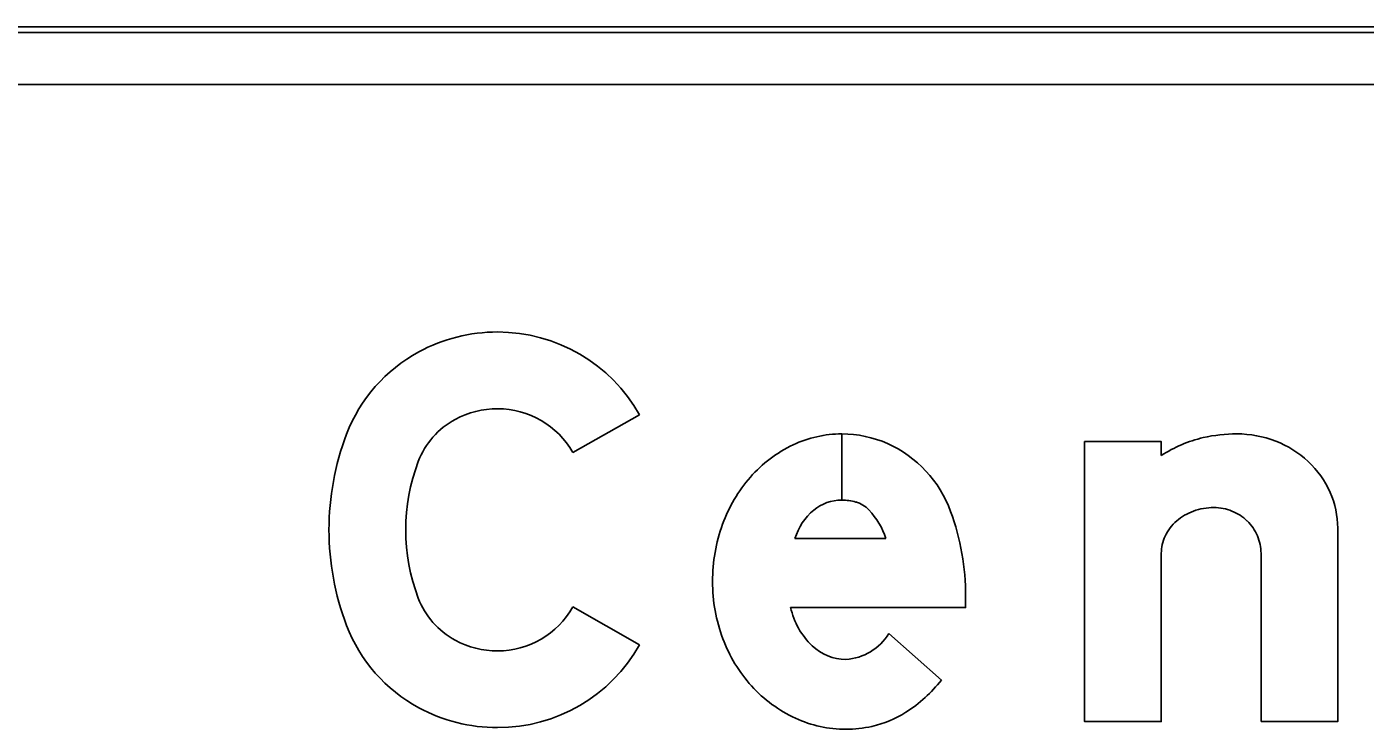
# Model space of a CAD drawing. Extents: x 1806251 to 1809821, y 414895 to 422886.
# Drawn here: x 1809677.8023 to 1809678.2664, y 415022.5574 to 415022.801 of the extents above; entities that cross this region are included whole.
import ezdxf

# ---------------------------------------------------------------- set-up
doc = ezdxf.new("R2010")
doc.units = 0
for name, color, linetype in [('GSBWFILL', 7, 'Continuous'), ('GSCOLORFILL', 7, 'Continuous'), ('GSOUTLINE', 7, 'Continuous')]:
    doc.layers.add(name, color=color, linetype=linetype)

msp = doc.modelspace()

# ---------------------------------------------------------------- linework, layer by layer
at = {"layer": 'GSBWFILL'}
for p, q in [((1809678.566, 415022.801), (1809676.625, 415022.801)), ((1809676.625, 415022.781), (1809678.566, 415022.781)), ((1809678.0849, 415022.65982), (1809678.0849, 415022.63688)), ((1809678.0849, 415022.63688), (1809678.0849, 415022.65982)), ((1809678.06867, 415022.62355), (1809678.10018, 415022.62355)), ((1809678.23026, 415022.61841), (1809678.23026, 415022.56007)), ((1809678.10124, 415022.5906), (1809678.11945, 415022.57448))]:
    msp.add_line(p, q, dxfattribs=at)
for points in [[(1809678.0148, 415022.66646), (1809677.99166, 415022.65334)], [(1809678.19568, 415022.65236), (1809678.19568, 415022.65716), (1809678.16908, 415022.65716), (1809678.16908, 415022.56007), (1809678.19568, 415022.56007), (1809678.19568, 415022.61841)], [(1809678.23026, 415022.56007), (1809678.25686, 415022.56007), (1809678.25686, 415022.62716)], [(1809678.12785, 415022.6034), (1809678.12785, 415022.59961), (1809678.06715, 415022.59961)], [(1809677.99166, 415022.5998), (1809678.0148, 415022.58669)]]:
    msp.add_lwpolyline(points, dxfattribs=at)
for centre, major_axis, ratio, start_param, end_param in [((1809677.96553, 415022.63769), (0, 0.05748), 0.999994, 0, 0.495249), ((1809677.96553, 415022.63853), (0, 0.05663), 0.999994, 5.228016, 6.283185), ((1809677.96413, 415022.64028), (0, 0.05453), 0.999994, 0.495249, 1.205818), ((1809677.96553, 415022.63769), (0, 0.03088), 0.999994, 0, 0.495249), ((1809677.96553, 415022.63853), (0, 0.03003), 0.999994, 5.228016, 6.283185), ((1809677.96413, 415022.64028), (0, 0.02793), 0.999994, 0.495249, 1.205818), ((1809678.00002, 415022.62657), (0, 0.09294), 0.999994, 1.205818, 1.935775), ((1809678.0876, 415022.61471), (0, 0.04572), 0.999993, 0.44196, 0.851746), ((1809678.0849, 415022.62043), (0, 0.03939), 0.999993, 0, 0.44196), ((1809678.0849, 415022.62043), (0, 0.03939), 0.999993, 5.868518, 6.283016), ((1809678.0839, 415022.61886), (0, 0.04123), 0.999993, 5.061282, 5.861635), ((1809678.22141, 415022.61196), (0, 0.0479), 0.999993, 0.235088, 0.567132), ((1809678.22187, 415022.60662), (0, 0.0532), 0.999993, 0, 0.219986), ((1809678.22187, 415022.62238), (0, 0.03745), 0.999993, 5.914285, 6.283185), ((1809678.22277, 415022.62471), (0, 0.03495), 0.999993, 5.532258, 5.914285), ((1809678.00002, 415022.62657), (0, 0.06634), 0.999994, 1.205818, 1.935775), ((1809678.22416, 415022.6262), (0, 0.03291), 0.999993, 5.130076, 5.532258), ((1809678.09182, 415022.61102), (0, 0.05133), 0.999993, 0.851746, 1.222943), ((1809678.22632, 415022.62716), (0, 0.03054), 0.999993, 4.712389, 5.130076), ((1809678.08866, 415022.61747), (0, 0.0209), 0.999993, 0.703138, 1.275447), ((1809678.0849, 415022.62146), (0, 0.01542), 0.999993, 0, 0.684319), ((1809678.0849, 415022.619), (0, 0.01788), 0.999993, 6.008019, 6.282813), ((1809678.08704, 415022.62661), (0, 0.00997), 0.999993, 5.468651, 6.008019), ((1809678.07515, 415022.61539), (0, 0.02633), 0.999993, 5.027692, 5.468651), ((1809678.0414, 415022.6034), (0, 0.08645), 0.999993, 4.712389, 5.061282), ((1809678.21304, 415022.61581), (0, 0.0183), 0.999993, 0.345704, 0.715718), ((1809678.21393, 415022.61333), (0, 0.02094), 0.999993, 0, 0.345704), ((1809678.21393, 415022.61747), (0, 0.0168), 0.999993, 5.900624, 6.283185), ((1809678.21411, 415022.61792), (0, 0.01631), 0.999993, 5.51227, 5.900624), ((1809678.09844, 415022.60862), (0, 0.05837), 0.999993, 1.222943, 1.570796), ((1809678.21166, 415022.61739), (0, 0.01621), 0.999993, 0.715718, 1.126231), ((1809678.2144, 415022.61822), (0, 0.0159), 0.999993, 5.115435, 5.51227), ((1809678.20954, 415022.61841), (0, 0.01385), 0.999993, 1.126231, 1.570796), ((1809678.21484, 415022.61841), (0, 0.01542), 0.999993, 4.712389, 5.115435), ((1809678.09669, 415022.60862), (0, 0.05662), 0.999993, 1.570796, 1.928626), ((1809677.96413, 415022.61286), (0, 0.02793), 0.999994, 1.935775, 2.646344), ((1809677.96553, 415022.61461), (0, 0.03003), 0.999994, 3.141593, 4.196762), ((1809678.09271, 415022.60525), (0, 0.02617), 0.999993, 1.788032, 2.378697), ((1809677.96413, 415022.61286), (0, 0.05453), 0.999994, 1.935775, 2.646344), ((1809677.96553, 415022.61545), (0, 0.03088), 0.999994, 2.646344, 3.141593), ((1809677.96553, 415022.61461), (0, 0.05663), 0.999994, 3.141593, 4.196762), ((1809678.09162, 415022.60672), (0, 0.0512), 0.999993, 1.928626, 2.305123), ((1809678.08653, 415022.5989), (0, 0.01731), 0.999993, 2.383204, 3.128268), ((1809678.085, 415022.60064), (0, 0.01909), 0.999993, 3.209537, 4.158837), ((1809678.08838, 415022.6038), (0, 0.04684), 0.999993, 2.305123, 2.711411), ((1809678.08046, 415022.60503), (0, 0.04953), 0.999993, 3.710413, 4.047817), ((1809677.96553, 415022.61545), (0, 0.05748), 0.999994, 2.646344, 3.141593), ((1809678.08744, 415022.59411), (0, 0.03657), 0.999993, 3.35931, 3.710413), ((1809678.0863, 415022.59926), (0, 0.04185), 0.999993, 2.711411, 3.141593), ((1809678.0863, 415022.59926), (0, 0.04185), 0.999993, 3.141593, 3.35931)]:
    msp.add_ellipse(centre, major_axis=major_axis, ratio=ratio, start_param=start_param, end_param=end_param, dxfattribs=at)
at = {"layer": 'GSCOLORFILL'}
for p, q in [((1809678.566, 415022.801), (1809676.625, 415022.801)), ((1809678.566, 415022.801), (1809676.625, 415022.801)), ((1809678.566, 415022.801), (1809676.625, 415022.801)), ((1809676.625, 415022.799), (1809678.566, 415022.799)), ((1809676.625, 415022.781), (1809678.566, 415022.781)), ((1809678.0849, 415022.65982), (1809678.0849, 415022.63688)), ((1809678.0849, 415022.63688), (1809678.0849, 415022.65982)), ((1809678.06867, 415022.62355), (1809678.10018, 415022.62355)), ((1809678.23026, 415022.61841), (1809678.23026, 415022.56007)), ((1809678.10124, 415022.5906), (1809678.11945, 415022.57448))]:
    msp.add_line(p, q, dxfattribs=at)
for points in [[(1809678.0148, 415022.66646), (1809677.99166, 415022.65334)], [(1809678.19568, 415022.65236), (1809678.19568, 415022.65716), (1809678.16908, 415022.65716), (1809678.16908, 415022.56007), (1809678.19568, 415022.56007), (1809678.19568, 415022.61841)], [(1809678.23026, 415022.56007), (1809678.25686, 415022.56007), (1809678.25686, 415022.62716)], [(1809678.12785, 415022.6034), (1809678.12785, 415022.59961), (1809678.06715, 415022.59961)], [(1809677.99166, 415022.5998), (1809678.0148, 415022.58669)]]:
    msp.add_lwpolyline(points, dxfattribs=at)
for centre, major_axis, ratio, start_param, end_param in [((1809677.96553, 415022.63769), (0, 0.05748), 0.999994, 0, 0.495249), ((1809677.96553, 415022.63853), (0, 0.05663), 0.999994, 5.228016, 6.283185), ((1809677.96413, 415022.64028), (0, 0.05453), 0.999994, 0.495249, 1.205818), ((1809677.96553, 415022.63769), (0, 0.03088), 0.999994, 0, 0.495249), ((1809677.96553, 415022.63853), (0, 0.03003), 0.999994, 5.228016, 6.283185), ((1809677.96413, 415022.64028), (0, 0.02793), 0.999994, 0.495249, 1.205818), ((1809678.00002, 415022.62657), (0, 0.09294), 0.999994, 1.205818, 1.935775), ((1809678.0876, 415022.61471), (0, 0.04572), 0.999993, 0.44196, 0.851746), ((1809678.0849, 415022.62043), (0, 0.03939), 0.999993, 0, 0.44196), ((1809678.0849, 415022.62043), (0, 0.03939), 0.999993, 5.868518, 6.283016), ((1809678.0839, 415022.61886), (0, 0.04123), 0.999993, 5.061282, 5.861635), ((1809678.22141, 415022.61196), (0, 0.0479), 0.999993, 0.235088, 0.567132), ((1809678.22187, 415022.60662), (0, 0.0532), 0.999993, 0, 0.219986), ((1809678.22187, 415022.62238), (0, 0.03745), 0.999993, 5.914285, 6.283185), ((1809678.22277, 415022.62471), (0, 0.03495), 0.999993, 5.532258, 5.914285), ((1809678.00002, 415022.62657), (0, 0.06634), 0.999994, 1.205818, 1.935775), ((1809678.22416, 415022.6262), (0, 0.03291), 0.999993, 5.130076, 5.532258), ((1809678.09182, 415022.61102), (0, 0.05133), 0.999993, 0.851746, 1.222943), ((1809678.22632, 415022.62716), (0, 0.03054), 0.999993, 4.712389, 5.130076), ((1809678.08866, 415022.61747), (0, 0.0209), 0.999993, 0.703138, 1.275447), ((1809678.0849, 415022.62146), (0, 0.01542), 0.999993, 0, 0.684319), ((1809678.0849, 415022.619), (0, 0.01788), 0.999993, 6.008019, 6.282813), ((1809678.08704, 415022.62661), (0, 0.00997), 0.999993, 5.468651, 6.008019), ((1809678.07515, 415022.61539), (0, 0.02633), 0.999993, 5.027692, 5.468651), ((1809678.0414, 415022.6034), (0, 0.08645), 0.999993, 4.712389, 5.061282), ((1809678.21304, 415022.61581), (0, 0.0183), 0.999993, 0.345704, 0.715718), ((1809678.21393, 415022.61333), (0, 0.02094), 0.999993, 0, 0.345704), ((1809678.21393, 415022.61747), (0, 0.0168), 0.999993, 5.900624, 6.283185), ((1809678.21411, 415022.61792), (0, 0.01631), 0.999993, 5.51227, 5.900624), ((1809678.09844, 415022.60862), (0, 0.05837), 0.999993, 1.222943, 1.570796), ((1809678.21166, 415022.61739), (0, 0.01621), 0.999993, 0.715718, 1.126231), ((1809678.2144, 415022.61822), (0, 0.0159), 0.999993, 5.115435, 5.51227), ((1809678.20954, 415022.61841), (0, 0.01385), 0.999993, 1.126231, 1.570796), ((1809678.21484, 415022.61841), (0, 0.01542), 0.999993, 4.712389, 5.115435), ((1809678.09669, 415022.60862), (0, 0.05662), 0.999993, 1.570796, 1.928626), ((1809677.96413, 415022.61286), (0, 0.02793), 0.999994, 1.935775, 2.646344), ((1809677.96553, 415022.61461), (0, 0.03003), 0.999994, 3.141593, 4.196762), ((1809678.09271, 415022.60525), (0, 0.02617), 0.999993, 1.788032, 2.378697), ((1809677.96413, 415022.61286), (0, 0.05453), 0.999994, 1.935775, 2.646344), ((1809677.96553, 415022.61545), (0, 0.03088), 0.999994, 2.646344, 3.141593), ((1809677.96553, 415022.61461), (0, 0.05663), 0.999994, 3.141593, 4.196762), ((1809678.09162, 415022.60672), (0, 0.0512), 0.999993, 1.928626, 2.305123), ((1809678.08653, 415022.5989), (0, 0.01731), 0.999993, 2.383204, 3.128268), ((1809678.085, 415022.60064), (0, 0.01909), 0.999993, 3.209537, 4.158837), ((1809678.08838, 415022.6038), (0, 0.04684), 0.999993, 2.305123, 2.711411), ((1809678.08046, 415022.60503), (0, 0.04953), 0.999993, 3.710413, 4.047817), ((1809677.96553, 415022.61545), (0, 0.05748), 0.999994, 2.646344, 3.141593), ((1809678.08744, 415022.59411), (0, 0.03657), 0.999993, 3.35931, 3.710413), ((1809678.0863, 415022.59926), (0, 0.04185), 0.999993, 2.711411, 3.141593), ((1809678.0863, 415022.59926), (0, 0.04185), 0.999993, 3.141593, 3.35931)]:
    msp.add_ellipse(centre, major_axis=major_axis, ratio=ratio, start_param=start_param, end_param=end_param, dxfattribs=at)
at = {"layer": 'GSOUTLINE'}
for p, q in [((1809678.566, 415022.801), (1809676.625, 415022.801)), ((1809678.566, 415022.781), (1809676.625, 415022.781)), ((1809678.06867, 415022.62355), (1809678.10018, 415022.62355)), ((1809678.23026, 415022.61841), (1809678.23026, 415022.56007)), ((1809678.11945, 415022.57448), (1809678.10124, 415022.5906))]:
    msp.add_line(p, q, dxfattribs=at)
for points in [[(1809678.0148, 415022.66646), (1809677.99166, 415022.65334)], [(1809678.19568, 415022.65236), (1809678.19568, 415022.65716), (1809678.16908, 415022.65716), (1809678.16908, 415022.56007), (1809678.19568, 415022.56007), (1809678.19568, 415022.61841)], [(1809678.23026, 415022.56007), (1809678.25686, 415022.56007), (1809678.25686, 415022.62716)], [(1809678.06715, 415022.59961), (1809678.12785, 415022.59961), (1809678.12785, 415022.6034)], [(1809677.99166, 415022.5998), (1809678.0148, 415022.58669)]]:
    msp.add_lwpolyline(points, dxfattribs=at)
for centre, major_axis, ratio, start_param, end_param in [((1809677.96553, 415022.63769), (0, 0.05748), 0.999994, 0, 0.495249), ((1809677.96553, 415022.63853), (0, 0.05663), 0.999994, 5.228016, 6.283185), ((1809677.96413, 415022.64028), (0, 0.05453), 0.999994, 0.495249, 1.205818), ((1809677.96553, 415022.63769), (0, 0.03088), 0.999994, 0, 0.495249), ((1809677.96553, 415022.63853), (0, 0.03003), 0.999994, 5.228016, 6.283185), ((1809677.96413, 415022.64028), (0, 0.02793), 0.999994, 0.495249, 1.205818), ((1809678.00002, 415022.62657), (0, 0.09294), 0.999994, 1.205818, 1.935775), ((1809678.0876, 415022.61471), (0, 0.04572), 0.999993, 0.44196, 0.851746), ((1809678.0849, 415022.62043), (0, 0.03939), 0.999993, 0, 0.44196), ((1809678.0849, 415022.62043), (0, 0.03939), 0.999993, 5.868518, 6.283185), ((1809678.0839, 415022.61886), (0, 0.04123), 0.999993, 5.061282, 5.861635), ((1809678.22141, 415022.61196), (0, 0.0479), 0.999993, 0.235088, 0.567132), ((1809678.22187, 415022.60662), (0, 0.0532), 0.999993, 0, 0.219986), ((1809678.22187, 415022.62238), (0, 0.03745), 0.999993, 5.914285, 6.283185), ((1809678.22277, 415022.62471), (0, 0.03495), 0.999993, 5.532258, 5.914285), ((1809678.00002, 415022.62657), (0, 0.06634), 0.999994, 1.205818, 1.935775), ((1809678.22416, 415022.6262), (0, 0.03291), 0.999993, 5.130076, 5.532258), ((1809678.09182, 415022.61102), (0, 0.05133), 0.999993, 0.851746, 1.222943), ((1809678.22632, 415022.62716), (0, 0.03054), 0.999993, 4.712389, 5.130076), ((1809678.08866, 415022.61747), (0, 0.0209), 0.999993, 0.703138, 1.275447), ((1809678.0849, 415022.62146), (0, 0.01542), 0.999993, 0, 0.684319), ((1809678.0849, 415022.619), (0, 0.01788), 0.999993, 6.008019, 6.283185), ((1809678.08704, 415022.62661), (0, 0.00998), 0.999993, 5.468651, 6.008019), ((1809678.07515, 415022.61539), (0, 0.02633), 0.999993, 5.027692, 5.468651), ((1809678.0414, 415022.6034), (0, 0.08645), 0.999993, 4.712389, 5.061282), ((1809678.21304, 415022.61581), (0, 0.0183), 0.999993, 0.345704, 0.715718), ((1809678.21393, 415022.61333), (0, 0.02094), 0.999993, 0, 0.345704), ((1809678.21393, 415022.61747), (0, 0.0168), 0.999993, 5.900624, 6.283185), ((1809678.21411, 415022.61792), (0, 0.01631), 0.999993, 5.51227, 5.900624), ((1809678.09844, 415022.60862), (0, 0.05837), 0.999993, 1.222943, 1.570796), ((1809678.21166, 415022.61739), (0, 0.01621), 0.999993, 0.715718, 1.126231), ((1809678.2144, 415022.61822), (0, 0.0159), 0.999993, 5.115435, 5.51227), ((1809678.20954, 415022.61841), (0, 0.01385), 0.999993, 1.126231, 1.570796), ((1809678.21484, 415022.61841), (0, 0.01542), 0.999993, 4.712389, 5.115435), ((1809678.09669, 415022.60862), (0, 0.05662), 0.999993, 1.570796, 1.928626), ((1809677.96413, 415022.61286), (0, 0.02793), 0.999994, 1.935775, 2.646344), ((1809677.96553, 415022.61461), (0, 0.03003), 0.999994, 3.141593, 4.196762), ((1809678.09271, 415022.60525), (0, 0.02617), 0.999993, 1.788032, 2.378697), ((1809677.96413, 415022.61286), (0, 0.05453), 0.999994, 1.935775, 2.646344), ((1809677.96553, 415022.61545), (0, 0.03088), 0.999994, 2.646344, 3.141593), ((1809677.96553, 415022.61461), (0, 0.05663), 0.999994, 3.141593, 4.196762), ((1809678.09162, 415022.60672), (0, 0.0512), 0.999993, 1.928626, 2.305123), ((1809678.08653, 415022.5989), (0, 0.01731), 0.999993, 2.383204, 3.128268), ((1809678.085, 415022.60064), (0, 0.01909), 0.999993, 3.209537, 4.158837), ((1809678.08838, 415022.6038), (0, 0.04684), 0.999993, 2.305123, 2.711411), ((1809678.08046, 415022.60503), (0, 0.04953), 0.999993, 3.710413, 4.047817), ((1809677.96553, 415022.61545), (0, 0.05748), 0.999994, 2.646344, 3.141593), ((1809678.08744, 415022.59411), (0, 0.03657), 0.999993, 3.35931, 3.710413), ((1809678.0863, 415022.59926), (0, 0.04185), 0.999993, 2.711411, 3.141593), ((1809678.0863, 415022.59926), (0, 0.04185), 0.999993, 3.141593, 3.35931)]:
    msp.add_ellipse(centre, major_axis=major_axis, ratio=ratio, start_param=start_param, end_param=end_param, dxfattribs=at)

doc.saveas('drawing.dxf')
